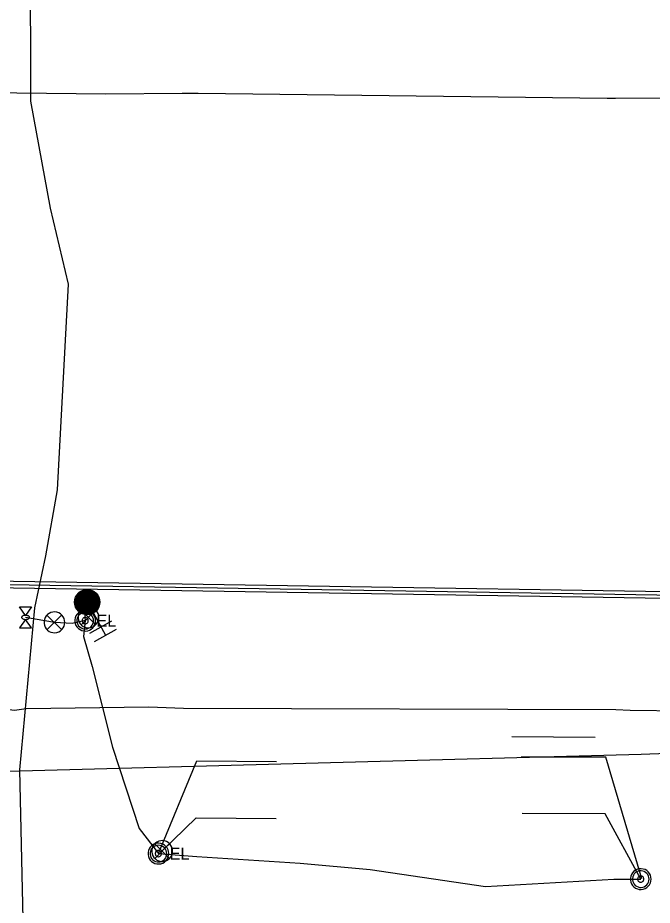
# Model space of a CAD drawing. Extents: x 596028 to 606371, y 330010 to 403088.
# Drawn here: x 603104.6 to 603305.7, y 376614.4 to 376895.9 of the extents above; entities that cross this region are included whole.
import ezdxf

# ---------------------------------------------------------------- set-up
doc = ezdxf.new("R2010")
doc.units = 0
for name, color, linetype in [('E_FTMS', 7, 'Continuous'), ('E_FTMS_Conduit', 7, 'Continuous'), ('E_SIG', 7, 'Continuous'), ('E_UTL_E', 7, 'Continuous'), ('E_UTL_E_Bold', 7, 'Continuous'), ('E_UTL_E_UG', 7, 'Continuous'), ('E_UTL_FO_UG_QWEST', 7, 'Continuous'), ('E_UTL_G_UG', 7, 'Continuous'), ('E_UTL_Overhead', 7, 'Continuous'), ('E_UTL_T_UG', 7, 'Continuous'), ('E_UTL_W_UG', 7, 'Continuous')]:
    doc.layers.add(name, color=color, linetype=linetype)

msp = doc.modelspace()

# ---------------------------------------------------------------- linework, layer by layer
at = {"layer": 'E_FTMS'}
for p, q in [((603124.59, 376714.02), (603123.05, 376708.71)), ((603124.88, 376714.17), (603123.22, 376708.43)), ((603125.17, 376714.3), (603123.39, 376708.17)), ((603125.44, 376714.38), (603123.58, 376707.95)), ((603125.71, 376714.47), (603123.77, 376707.74)), ((603125.98, 376714.51), (603123.96, 376707.55)), ((603126.23, 376714.54), (603124.17, 376707.4)), ((603126.49, 376714.56), (603124.38, 376707.24)), ((603130.2, 376712.27), (603124.44, 376713.93)), ((603126.74, 376714.55), (603124.59, 376707.11)), ((603130.03, 376712.57), (603124.74, 376714.1)), ((603126.98, 376714.54), (603124.81, 376707)), ((603127.22, 376714.51), (603125.02, 376706.89)), ((603129.84, 376712.87), (603125.06, 376714.26)), ((603127.46, 376714.45), (603125.25, 376706.81)), ((603129.59, 376713.2), (603125.46, 376714.39)), ((603127.69, 376714.4), (603125.48, 376706.74)), ((603127.92, 376714.33), (603125.71, 376706.67)), ((603129.23, 376713.55), (603125.93, 376714.5)), ((603128.15, 376714.23), (603125.95, 376706.63)), ((603128.37, 376714.14), (603126.19, 376706.6)), ((603128.58, 376714.02), (603126.43, 376706.57)), ((603128.68, 376713.96), (603126.61, 376714.55)), ((603128.79, 376713.89), (603126.68, 376706.58)), ((603123.2, 376712.67), (603122.59, 376710.57)), ((603123.6, 376713.22), (603122.64, 376709.9)), ((603130.26, 376709.01), (603122.64, 376711.21)), ((603130.34, 376709.23), (603122.69, 376711.44)), ((603123.96, 376713.58), (603122.76, 376709.43)), ((603130.42, 376709.46), (603122.76, 376711.67)), ((603130.48, 376709.69), (603122.82, 376711.91)), ((603124.28, 376713.82), (603122.9, 376709.05)), ((603130.52, 376709.93), (603122.92, 376712.13)), ((603130.56, 376710.17), (603123.02, 376712.35)), ((603130.57, 376710.41), (603123.12, 376712.57)), ((603130.57, 376710.66), (603123.27, 376712.77)), ((603130.57, 376710.91), (603123.41, 376712.98)), ((603130.52, 376711.18), (603123.57, 376713.19)), ((603130.48, 376711.44), (603123.76, 376713.38)), ((603130.41, 376711.71), (603123.95, 376713.58)), ((603130.31, 376711.99), (603124.19, 376713.76)), ((603129, 376713.75), (603126.94, 376706.59)), ((603129.2, 376713.57), (603127.19, 376706.62)), ((603129.4, 376713.39), (603127.46, 376706.68)), ((603129.59, 376713.19), (603127.73, 376706.73)), ((603129.77, 376712.96), (603128.01, 376706.84)), ((603129.95, 376712.71), (603128.29, 376706.95)), ((603130.12, 376712.41), (603128.59, 376707.12)), ((603130.27, 376712.09), (603128.89, 376707.3)), ((603130.41, 376711.7), (603129.22, 376707.57)), ((603130.52, 376711.21), (603129.57, 376707.92)), ((603130.03, 376708.57), (603122.6, 376710.72)), ((603129.91, 376708.36), (603122.6, 376710.47)), ((603130.16, 376708.78), (603122.62, 376710.96)), ((603129.76, 376708.15), (603122.62, 376710.22)), ((603129.59, 376707.95), (603122.64, 376709.96)), ((603129.42, 376707.75), (603122.7, 376709.69)), ((603129.2, 376707.56), (603122.76, 376709.42)), ((603128.99, 376707.37), (603122.86, 376709.15)), ((603128.72, 376707.2), (603122.98, 376708.86)), ((603128.44, 376707.03), (603123.13, 376708.57)), ((603128.1, 376706.88), (603123.33, 376708.26)), ((603130.57, 376710.53), (603129.97, 376708.46)), ((603127.74, 376706.74), (603123.59, 376707.94)), ((603127.24, 376706.63), (603123.91, 376707.59)), ((603126.56, 376706.58), (603124.45, 376707.19)), ((603128.52, 376707.06), (603132.38, 376700.06)), ((603127.43, 376700.76), (603134.43, 376704.62)), ((603130.83, 376702.88), (603130.7, 376703.11)), ((603130.83, 376702.88), (603130.83, 376702.88)), ((603128.88, 376698.13), (603135.88, 376701.99))]:
    msp.add_line(p, q, dxfattribs=at)
for points in [[(603130.27, 376705.73), (603130.21, 376706.35), (603130.04, 376706.96), (603129.75, 376707.51), (603129.36, 376708.01), (603128.89, 376708.42), (603128.34, 376708.73), (603127.75, 376708.94), (603127.13, 376709.03), (603126.5, 376709), (603125.89, 376708.85), (603125.32, 376708.59), (603124.81, 376708.22), (603124.38, 376707.77), (603124.04, 376707.24), (603123.81, 376706.66), (603123.69, 376706.04), (603123.69, 376705.42), (603123.81, 376704.8), (603124.04, 376704.22), (603124.38, 376703.69), (603124.81, 376703.24), (603125.32, 376702.87), (603125.89, 376702.61), (603126.5, 376702.46), (603127.13, 376702.43), (603127.75, 376702.52), (603128.34, 376702.73), (603128.89, 376703.04), (603129.36, 376703.45), (603129.75, 376703.95), (603130.04, 376704.5), (603130.21, 376705.1), (603130.27, 376705.73)], [(603129.24, 376708.06), (603124.63, 376703.41)], [(603124.63, 376708.02), (603129.28, 376703.36)], [(603153.63, 376631.63), (603153.58, 376632.26), (603153.4, 376632.86), (603153.11, 376633.42), (603152.72, 376633.91), (603152.25, 376634.32), (603151.71, 376634.64), (603151.11, 376634.84), (603150.49, 376634.93), (603149.87, 376634.9), (603149.26, 376634.75), (603148.68, 376634.49), (603148.17, 376634.13), (603147.74, 376633.67), (603147.4, 376633.15), (603147.17, 376632.56), (603147.05, 376631.95), (603147.05, 376631.32), (603147.17, 376630.7), (603147.4, 376630.12), (603147.74, 376629.59), (603148.17, 376629.14), (603148.68, 376628.78), (603149.26, 376628.51), (603149.87, 376628.37), (603150.49, 376628.34), (603151.11, 376628.43), (603151.71, 376628.63), (603152.25, 376628.95), (603152.72, 376629.36), (603153.11, 376629.85), (603153.4, 376630.41), (603153.58, 376631.01), (603153.63, 376631.63)], [(603152.6, 376633.97), (603147.99, 376629.31)], [(603147.99, 376633.92), (603152.64, 376629.27)]]:
    msp.add_lwpolyline(points, dxfattribs=at)
msp.add_circle((603126.59, 376710.57), 4, dxfattribs=at)
at = {"layer": 'E_FTMS_Conduit'}
for p, q in [((603287.56, 376667.67), (603261.2, 376667.86)), ((603290.92, 376661.44), (603264.18, 376661.44)), ((603302.35, 376622.87), (603290.92, 376661.44)), ((603149.13, 376630.82), (603161.28, 376660.2)), ((603161.28, 376660.2), (603186.56, 376660.03)), ((603290.79, 376643.39), (603264.44, 376643.58)), ((603150.11, 376631.48), (603161.16, 376642.16)), ((603161.16, 376642.16), (603186.43, 376641.98)), ((603302.03, 376622.73), (603290.79, 376643.39))]:
    msp.add_line(p, q, dxfattribs=at)
msp.add_lwpolyline([(603125.94, 376704.69), (603125.36, 376699.71), (603128.16, 376690.14), (603134.62, 376664.61), (603143.05, 376638.8), (603149.13, 376630.82), (603155.82, 376630.31), (603161.31, 376629.86), (603194.11, 376627.79), (603216.28, 376625.78), (603252.86, 376620.42), (603293.48, 376622.7), (603302.03, 376622.73)], dxfattribs=at)
at = {"layer": 'E_SIG'}
for points in [[(603119.47, 376704.15), (603119.41, 376704.77), (603119.24, 376705.37), (603118.95, 376705.93), (603118.56, 376706.42), (603118.09, 376706.83), (603117.54, 376707.15), (603116.95, 376707.35), (603116.33, 376707.44), (603115.7, 376707.41), (603115.09, 376707.26), (603114.52, 376707), (603114.01, 376706.64), (603113.58, 376706.19), (603113.24, 376705.66), (603113.01, 376705.07), (603112.89, 376704.46), (603112.89, 376703.83), (603113.01, 376703.22), (603113.24, 376702.63), (603113.58, 376702.11), (603114.01, 376701.65), (603114.52, 376701.29), (603115.09, 376701.03), (603115.7, 376700.88), (603116.33, 376700.85), (603116.95, 376700.94), (603117.54, 376701.14), (603118.09, 376701.46), (603118.56, 376701.87), (603118.95, 376702.36), (603119.24, 376702.92), (603119.41, 376703.52), (603119.47, 376704.15)], [(603118.43, 376706.48), (603113.82, 376701.82)], [(603113.82, 376706.43), (603118.48, 376701.78)]]:
    msp.add_lwpolyline(points, dxfattribs=at)
at = {"layer": 'E_UTL_E'}
for points in [[(603129.24, 376704.69), (603129.18, 376705.31), (603129, 376705.92), (603128.71, 376706.47), (603128.33, 376706.97), (603127.85, 376707.38), (603127.31, 376707.69), (603126.72, 376707.9), (603126.09, 376707.99), (603125.47, 376707.96), (603124.86, 376707.81), (603124.29, 376707.55), (603123.78, 376707.18), (603123.34, 376706.73), (603123, 376706.2), (603122.77, 376705.62), (603122.65, 376705), (603122.65, 376704.38), (603122.77, 376703.76), (603123, 376703.18), (603123.34, 376702.65), (603123.78, 376702.2), (603124.29, 376701.83), (603124.86, 376701.57), (603125.47, 376701.42), (603126.09, 376701.39), (603126.72, 376701.48), (603127.31, 376701.69), (603127.85, 376702), (603128.33, 376702.41), (603128.71, 376702.91), (603129, 376703.46), (603129.18, 376704.07), (603129.24, 376704.69)], [(603129.24, 376704.69), (603129.18, 376705.31), (603129, 376705.92), (603128.71, 376706.47), (603128.33, 376706.97), (603127.85, 376707.38), (603127.31, 376707.69), (603126.72, 376707.9), (603126.09, 376707.99), (603125.47, 376707.96), (603124.86, 376707.81), (603124.29, 376707.55), (603123.78, 376707.18), (603123.34, 376706.73), (603123, 376706.2), (603122.77, 376705.62), (603122.65, 376705), (603122.65, 376704.38), (603122.77, 376703.76), (603123, 376703.18), (603123.34, 376702.65), (603123.78, 376702.2), (603124.29, 376701.83), (603124.86, 376701.57), (603125.47, 376701.42), (603126.09, 376701.39), (603126.72, 376701.48), (603127.31, 376701.69), (603127.85, 376702), (603128.33, 376702.41), (603128.71, 376702.91), (603129, 376703.46), (603129.18, 376704.07), (603129.24, 376704.69)], [(603128.58, 376704.69), (603128.53, 376705.19), (603128.39, 376705.67), (603128.16, 376706.12), (603127.85, 376706.51), (603127.47, 376706.84), (603127.03, 376707.09), (603126.56, 376707.26), (603126.06, 376707.33), (603125.56, 376707.3), (603125.07, 376707.18), (603124.62, 376706.98), (603124.21, 376706.68), (603123.86, 376706.32), (603123.59, 376705.9), (603123.4, 376705.43), (603123.31, 376704.94), (603123.31, 376704.44), (603123.4, 376703.95), (603123.59, 376703.48), (603123.86, 376703.06), (603124.21, 376702.69), (603124.62, 376702.4), (603125.07, 376702.19), (603125.56, 376702.08), (603126.06, 376702.05), (603126.56, 376702.12), (603127.03, 376702.29), (603127.47, 376702.54), (603127.85, 376702.87), (603128.16, 376703.26), (603128.39, 376703.71), (603128.53, 376704.19), (603128.58, 376704.69)], [(603128.58, 376704.69), (603128.53, 376705.19), (603128.39, 376705.67), (603128.16, 376706.12), (603127.85, 376706.51), (603127.47, 376706.84), (603127.03, 376707.09), (603126.56, 376707.26), (603126.06, 376707.33), (603125.56, 376707.3), (603125.07, 376707.18), (603124.62, 376706.98), (603124.21, 376706.68), (603123.86, 376706.32), (603123.59, 376705.9), (603123.4, 376705.43), (603123.31, 376704.94), (603123.31, 376704.44), (603123.4, 376703.95), (603123.59, 376703.48), (603123.86, 376703.06), (603124.21, 376702.69), (603124.62, 376702.4), (603125.07, 376702.19), (603125.56, 376702.08), (603126.06, 376702.05), (603126.56, 376702.12), (603127.03, 376702.29), (603127.47, 376702.54), (603127.85, 376702.87), (603128.16, 376703.26), (603128.39, 376703.71), (603128.53, 376704.19), (603128.58, 376704.69)], [(603126.93, 376704.69), (603126.91, 376704.88), (603126.86, 376705.06), (603126.77, 376705.22), (603126.65, 376705.37), (603126.51, 376705.5), (603126.35, 376705.59), (603126.17, 376705.65), (603125.98, 376705.68), (603125.8, 376705.67), (603125.61, 376705.63), (603125.44, 376705.55), (603125.29, 376705.44), (603125.16, 376705.3), (603125.06, 376705.14), (603124.99, 376704.97), (603124.95, 376704.78), (603124.95, 376704.6), (603124.99, 376704.41), (603125.06, 376704.24), (603125.16, 376704.08), (603125.29, 376703.94), (603125.44, 376703.83), (603125.61, 376703.75), (603125.8, 376703.71), (603125.98, 376703.7), (603126.17, 376703.73), (603126.35, 376703.79), (603126.51, 376703.88), (603126.65, 376704.01), (603126.77, 376704.15), (603126.86, 376704.32), (603126.91, 376704.5), (603126.93, 376704.69)], [(603126.93, 376704.69), (603126.91, 376704.88), (603126.86, 376705.06), (603126.77, 376705.22), (603126.65, 376705.37), (603126.51, 376705.5), (603126.35, 376705.59), (603126.17, 376705.65), (603125.98, 376705.68), (603125.8, 376705.67), (603125.61, 376705.63), (603125.44, 376705.55), (603125.29, 376705.44), (603125.16, 376705.3), (603125.06, 376705.14), (603124.99, 376704.97), (603124.95, 376704.78), (603124.95, 376704.6), (603124.99, 376704.41), (603125.06, 376704.24), (603125.16, 376704.08), (603125.29, 376703.94), (603125.44, 376703.83), (603125.61, 376703.75), (603125.8, 376703.71), (603125.98, 376703.7), (603126.17, 376703.73), (603126.35, 376703.79), (603126.51, 376703.88), (603126.65, 376704.01), (603126.77, 376704.15), (603126.86, 376704.32), (603126.91, 376704.5), (603126.93, 376704.69)], [(603152.43, 376630.83), (603152.37, 376631.45), (603152.2, 376632.05), (603151.91, 376632.61), (603151.52, 376633.1), (603151.05, 376633.51), (603150.5, 376633.83), (603149.91, 376634.03), (603149.29, 376634.12), (603148.66, 376634.09), (603148.05, 376633.94), (603147.48, 376633.68), (603146.97, 376633.32), (603146.54, 376632.87), (603146.2, 376632.34), (603145.97, 376631.76), (603145.85, 376631.14), (603145.85, 376630.51), (603145.97, 376629.9), (603146.2, 376629.31), (603146.54, 376628.79), (603146.97, 376628.33), (603147.48, 376627.97), (603148.05, 376627.71), (603148.66, 376627.56), (603149.29, 376627.53), (603149.91, 376627.62), (603150.5, 376627.82), (603151.05, 376628.14), (603151.52, 376628.55), (603151.91, 376629.04), (603152.2, 376629.6), (603152.37, 376630.2), (603152.43, 376630.83)], [(603152.43, 376630.83), (603152.37, 376631.45), (603152.2, 376632.05), (603151.91, 376632.61), (603151.52, 376633.1), (603151.05, 376633.51), (603150.5, 376633.83), (603149.91, 376634.03), (603149.29, 376634.12), (603148.66, 376634.09), (603148.05, 376633.94), (603147.48, 376633.68), (603146.97, 376633.32), (603146.54, 376632.87), (603146.2, 376632.34), (603145.97, 376631.76), (603145.85, 376631.14), (603145.85, 376630.51), (603145.97, 376629.9), (603146.2, 376629.31), (603146.54, 376628.79), (603146.97, 376628.33), (603147.48, 376627.97), (603148.05, 376627.71), (603148.66, 376627.56), (603149.29, 376627.53), (603149.91, 376627.62), (603150.5, 376627.82), (603151.05, 376628.14), (603151.52, 376628.55), (603151.91, 376629.04), (603152.2, 376629.6), (603152.37, 376630.2), (603152.43, 376630.83)], [(603151.77, 376630.83), (603151.72, 376631.33), (603151.58, 376631.81), (603151.35, 376632.25), (603151.04, 376632.65), (603150.66, 376632.98), (603150.23, 376633.23), (603149.75, 376633.39), (603149.26, 376633.46), (603148.76, 376633.44), (603148.27, 376633.32), (603147.81, 376633.11), (603147.4, 376632.82), (603147.06, 376632.46), (603146.79, 376632.04), (603146.6, 376631.57), (603146.5, 376631.08), (603146.5, 376630.57), (603146.6, 376630.08), (603146.79, 376629.62), (603147.06, 376629.19), (603147.4, 376628.83), (603147.81, 376628.54), (603148.27, 376628.33), (603148.76, 376628.21), (603149.26, 376628.19), (603149.75, 376628.26), (603150.23, 376628.42), (603150.66, 376628.68), (603151.04, 376629), (603151.35, 376629.4), (603151.58, 376629.84), (603151.72, 376630.33), (603151.77, 376630.83)], [(603151.77, 376630.83), (603151.72, 376631.33), (603151.58, 376631.81), (603151.35, 376632.25), (603151.04, 376632.65), (603150.66, 376632.98), (603150.23, 376633.23), (603149.75, 376633.39), (603149.26, 376633.46), (603148.76, 376633.44), (603148.27, 376633.32), (603147.81, 376633.11), (603147.4, 376632.82), (603147.06, 376632.46), (603146.79, 376632.04), (603146.6, 376631.57), (603146.5, 376631.08), (603146.5, 376630.57), (603146.6, 376630.08), (603146.79, 376629.62), (603147.06, 376629.19), (603147.4, 376628.83), (603147.81, 376628.54), (603148.27, 376628.33), (603148.76, 376628.21), (603149.26, 376628.19), (603149.75, 376628.26), (603150.23, 376628.42), (603150.66, 376628.68), (603151.04, 376629), (603151.35, 376629.4), (603151.58, 376629.84), (603151.72, 376630.33), (603151.77, 376630.83)], [(603150.12, 376630.83), (603150.1, 376631.01), (603150.05, 376631.19), (603149.97, 376631.36), (603149.85, 376631.51), (603149.71, 376631.63), (603149.54, 376631.73), (603149.37, 376631.79), (603149.18, 376631.81), (603148.99, 376631.81), (603148.81, 376631.76), (603148.64, 376631.68), (603148.48, 376631.57), (603148.35, 376631.44), (603148.25, 376631.28), (603148.18, 376631.1), (603148.15, 376630.92), (603148.15, 376630.73), (603148.18, 376630.55), (603148.25, 376630.37), (603148.35, 376630.21), (603148.48, 376630.08), (603148.64, 376629.97), (603148.81, 376629.89), (603148.99, 376629.85), (603149.18, 376629.84), (603149.37, 376629.86), (603149.54, 376629.93), (603149.71, 376630.02), (603149.85, 376630.14), (603149.97, 376630.29), (603150.05, 376630.46), (603150.1, 376630.64), (603150.12, 376630.83)], [(603150.12, 376630.83), (603150.1, 376631.01), (603150.05, 376631.19), (603149.97, 376631.36), (603149.85, 376631.51), (603149.71, 376631.63), (603149.54, 376631.73), (603149.37, 376631.79), (603149.18, 376631.81), (603148.99, 376631.81), (603148.81, 376631.76), (603148.64, 376631.68), (603148.48, 376631.57), (603148.35, 376631.44), (603148.25, 376631.28), (603148.18, 376631.1), (603148.15, 376630.92), (603148.15, 376630.73), (603148.18, 376630.55), (603148.25, 376630.37), (603148.35, 376630.21), (603148.48, 376630.08), (603148.64, 376629.97), (603148.81, 376629.89), (603148.99, 376629.85), (603149.18, 376629.84), (603149.37, 376629.86), (603149.54, 376629.93), (603149.71, 376630.02), (603149.85, 376630.14), (603149.97, 376630.29), (603150.05, 376630.46), (603150.1, 376630.64), (603150.12, 376630.83)], [(603305.33, 376622.73), (603305.27, 376623.36), (603305.1, 376623.96), (603304.81, 376624.52), (603304.42, 376625.01), (603303.95, 376625.42), (603303.4, 376625.73), (603302.81, 376625.94), (603302.19, 376626.03), (603301.56, 376626), (603300.95, 376625.85), (603300.38, 376625.59), (603299.87, 376625.23), (603299.44, 376624.77), (603299.1, 376624.24), (603298.87, 376623.66), (603298.75, 376623.05), (603298.75, 376622.42), (603298.87, 376621.8), (603299.1, 376621.22), (603299.44, 376620.69), (603299.87, 376620.24), (603300.38, 376619.87), (603300.95, 376619.61), (603301.56, 376619.47), (603302.19, 376619.44), (603302.81, 376619.52), (603303.4, 376619.73), (603303.95, 376620.04), (603304.42, 376620.45), (603304.81, 376620.95), (603305.1, 376621.51), (603305.27, 376622.11), (603305.33, 376622.73)], [(603305.33, 376622.73), (603305.27, 376623.36), (603305.1, 376623.96), (603304.81, 376624.52), (603304.42, 376625.01), (603303.95, 376625.42), (603303.4, 376625.73), (603302.81, 376625.94), (603302.19, 376626.03), (603301.56, 376626), (603300.95, 376625.85), (603300.38, 376625.59), (603299.87, 376625.23), (603299.44, 376624.77), (603299.1, 376624.24), (603298.87, 376623.66), (603298.75, 376623.05), (603298.75, 376622.42), (603298.87, 376621.8), (603299.1, 376621.22), (603299.44, 376620.69), (603299.87, 376620.24), (603300.38, 376619.87), (603300.95, 376619.61), (603301.56, 376619.47), (603302.19, 376619.44), (603302.81, 376619.52), (603303.4, 376619.73), (603303.95, 376620.04), (603304.42, 376620.45), (603304.81, 376620.95), (603305.1, 376621.51), (603305.27, 376622.11), (603305.33, 376622.73)], [(603304.67, 376622.73), (603304.62, 376623.23), (603304.48, 376623.71), (603304.25, 376624.16), (603303.94, 376624.55), (603303.56, 376624.88), (603303.13, 376625.13), (603302.65, 376625.3), (603302.16, 376625.37), (603301.66, 376625.35), (603301.17, 376625.23), (603300.71, 376625.02), (603300.3, 376624.73), (603299.96, 376624.36), (603299.69, 376623.94), (603299.5, 376623.48), (603299.4, 376622.98), (603299.4, 376622.48), (603299.5, 376621.99), (603299.69, 376621.52), (603299.96, 376621.1), (603300.3, 376620.74), (603300.71, 376620.45), (603301.17, 376620.24), (603301.66, 376620.12), (603302.16, 376620.09), (603302.65, 376620.17), (603303.13, 376620.33), (603303.56, 376620.58), (603303.94, 376620.91), (603304.25, 376621.3), (603304.48, 376621.75), (603304.62, 376622.23), (603304.67, 376622.73)], [(603304.67, 376622.73), (603304.62, 376623.23), (603304.48, 376623.71), (603304.25, 376624.16), (603303.94, 376624.55), (603303.56, 376624.88), (603303.13, 376625.13), (603302.65, 376625.3), (603302.16, 376625.37), (603301.66, 376625.35), (603301.17, 376625.23), (603300.71, 376625.02), (603300.3, 376624.73), (603299.96, 376624.36), (603299.69, 376623.94), (603299.5, 376623.48), (603299.4, 376622.98), (603299.4, 376622.48), (603299.5, 376621.99), (603299.69, 376621.52), (603299.96, 376621.1), (603300.3, 376620.74), (603300.71, 376620.45), (603301.17, 376620.24), (603301.66, 376620.12), (603302.16, 376620.09), (603302.65, 376620.17), (603303.13, 376620.33), (603303.56, 376620.58), (603303.94, 376620.91), (603304.25, 376621.3), (603304.48, 376621.75), (603304.62, 376622.23), (603304.67, 376622.73)], [(603303.02, 376622.73), (603303, 376622.92), (603302.95, 376623.1), (603302.86, 376623.27), (603302.75, 376623.42), (603302.61, 376623.54), (603302.44, 376623.63), (603302.27, 376623.69), (603302.08, 376623.72), (603301.89, 376623.71), (603301.71, 376623.67), (603301.54, 376623.59), (603301.38, 376623.48), (603301.25, 376623.34), (603301.15, 376623.19), (603301.08, 376623.01), (603301.05, 376622.83), (603301.05, 376622.64), (603301.08, 376622.45), (603301.15, 376622.28), (603301.25, 376622.12), (603301.38, 376621.98), (603301.54, 376621.87), (603301.71, 376621.8), (603301.89, 376621.75), (603302.08, 376621.74), (603302.27, 376621.77), (603302.44, 376621.83), (603302.61, 376621.93), (603302.75, 376622.05), (603302.86, 376622.2), (603302.95, 376622.36), (603303, 376622.54), (603303.02, 376622.73)], [(603303.02, 376622.73), (603303, 376622.92), (603302.95, 376623.1), (603302.86, 376623.27), (603302.75, 376623.42), (603302.61, 376623.54), (603302.44, 376623.63), (603302.27, 376623.69), (603302.08, 376623.72), (603301.89, 376623.71), (603301.71, 376623.67), (603301.54, 376623.59), (603301.38, 376623.48), (603301.25, 376623.34), (603301.15, 376623.19), (603301.08, 376623.01), (603301.05, 376622.83), (603301.05, 376622.64), (603301.08, 376622.45), (603301.15, 376622.28), (603301.25, 376622.12), (603301.38, 376621.98), (603301.54, 376621.87), (603301.71, 376621.8), (603301.89, 376621.75), (603302.08, 376621.74), (603302.27, 376621.77), (603302.44, 376621.83), (603302.61, 376621.93), (603302.75, 376622.05), (603302.86, 376622.2), (603302.95, 376622.36), (603303, 376622.54), (603303.02, 376622.73)]]:
    msp.add_lwpolyline(points, dxfattribs=at)
at = {"layer": 'E_UTL_E_Bold'}
for points in [[(603105.12, 376709.03), (603108.93, 376709.03)], [(603107.02, 376706.36), (603105.12, 376709.03)], [(603108.93, 376709.03), (603107.02, 376706.36)], [(603108.29, 376705.73), (603108.27, 376705.85), (603108.2, 376705.97), (603108.09, 376706.07), (603107.94, 376706.17), (603107.76, 376706.25), (603107.55, 376706.31), (603107.32, 376706.35), (603107.09, 376706.36), (603106.84, 376706.36), (603106.61, 376706.33), (603106.39, 376706.28), (603106.19, 376706.21), (603106.03, 376706.12), (603105.9, 376706.02), (603105.81, 376705.91), (603105.76, 376705.79), (603105.76, 376705.67), (603105.81, 376705.55), (603105.9, 376705.44), (603106.03, 376705.34), (603106.19, 376705.25), (603106.39, 376705.18), (603106.61, 376705.13), (603106.84, 376705.1), (603107.09, 376705.1), (603107.32, 376705.11), (603107.55, 376705.15), (603107.76, 376705.21), (603107.94, 376705.29), (603108.09, 376705.39), (603108.2, 376705.49), (603108.27, 376705.61), (603108.29, 376705.73)], [(603107.02, 376705.09), (603105.12, 376702.43)], [(603108.93, 376702.43), (603107.02, 376705.09)], [(603105.12, 376702.43), (603108.93, 376702.43)]]:
    msp.add_lwpolyline(points, dxfattribs=at)
at = {"layer": 'E_UTL_E_UG'}
msp.add_lwpolyline([(603125.36, 376710.73), (603125.94, 376704.69), (603121.85, 376703.81), (603116.17, 376704.15), (603107.02, 376705.73)], dxfattribs=at)
at = {"layer": 'E_UTL_FO_UG_QWEST'}
msp.add_lwpolyline([(603105.76, 374368.89), (603108.14, 374557.38), (603108.45, 374812.17), (603109.75, 374970.88), (603113.3, 375157), (603105.67, 375467.98), (603107.59, 375621.41), (603106.09, 375781.44), (603108.86, 375941.89), (603107.33, 376128.4), (603106.41, 376280.27), (603107, 376428.25), (603108.08, 376529.52), (603105.19, 376657.43), (603109.93, 376708.72), (603113.42, 376725.24), (603117.15, 376746.18), (603120.63, 376811.41), (603114.96, 376835.45), (603108.71, 376869.45), (603108.34, 377012.35), (603111.66, 377146.27), (603106.3, 377313.55)], dxfattribs=at)
at = {"layer": 'E_UTL_G_UG'}
msp.add_lwpolyline([(602516.4, 376797.87), (602553.47, 376797.49), (602657.14, 376797.34), (602743.34, 376797.62), (602779.87, 376797.76), (602813.35, 376797.1), (602846.43, 376797.28), (602878.53, 376797.12), (602896.77, 376796.17), (602919.6, 376796.52), (602957.33, 376831.61), (602968.52, 376843), (602991.48, 376865.85), (603000.75, 376873.22), (603132.52, 376871.75), (603156.64, 376871.97), (603161.76, 376871.96), (603291.36, 376870.37), (603293.98, 376870.32), (603375.46, 376870.54)], dxfattribs=at)
at = {"layer": 'E_UTL_Overhead'}
msp.add_lwpolyline([(602062.17, 376753.86), (602210.14, 376749.24), (602326.52, 376742.37), (602555.59, 376726.58), (602725.85, 376710.71), (602926.61, 376694.43), (603097.25, 376656.83), (603302.19, 376662.3), (603380.19, 376665.28), (603484.01, 376669.76), (603723.81, 376678.6), (603844.12, 376694.7), (603926.75, 376705.4), (604096.46, 376729.09), (604125.7, 376732.7), (604019.36, 376849.1), (604024.4, 376887.33)], dxfattribs=at)
at = {"layer": 'E_UTL_T_UG'}
msp.add_lwpolyline([(602460.6, 376726.5), (602572.77, 376720.62), (602650.14, 376714.6), (602700.73, 376708.44), (602777.32, 376702.75), (602850.96, 376696.74), (602915.17, 376690.9), (602922.49, 376690.71), (602960.95, 376688.92), (603025.64, 376685.74), (603079.14, 376679.52), (603103.56, 376676.27), (603107.24, 376676.86), (603146.11, 376677.39), (603157.08, 376676.95), (603294.15, 376676.55), (603298.7, 376676.31), (603349.07, 376675.69)], dxfattribs=at)
at = {"layer": 'E_UTL_W_UG'}
msp.add_lwpolyline([(602151.33, 376759.75), (602152.67, 376759.77), (602241.07, 376759.66), (602324.1, 376757.79), (602369.29, 376757.31), (602424.46, 376753.61), (602560.86, 376747.32), (602639.75, 376742.27), (602710.17, 376738.53), (602777.93, 376735.53), (602852.93, 376729.37), (602924.72, 376722.16), (602998.89, 376718.96), (603008.49, 376717.59), (603539.3, 376709.18), (603575.7, 376708.55), (603740.45, 376718.09), (603804.14, 376720.92)], dxfattribs=at)
msp.add_lwpolyline([(603503.74, 376710.74), (603009.68, 376718.57), (603009.65, 376716.57), (603503.71, 376708.75)], close=True, dxfattribs=at)

# ---------------------------------------------------------------- texts
at = {"layer": 'E_UTL_E'}
for p in [(603129.5, 376702.74), (603129.5, 376702.74), (603152.7, 376628.88), (603152.7, 376628.88)]:
    msp.add_text('EL', height=3.849, dxfattribs=at).set_placement(p)

doc.saveas('drawing.dxf')
